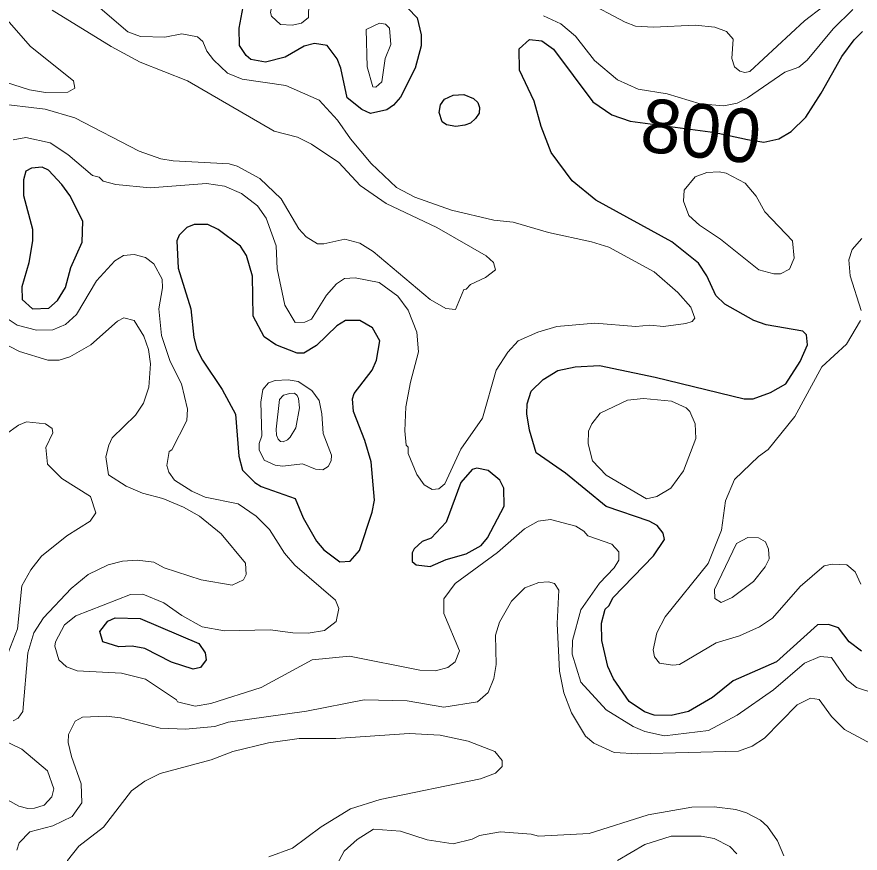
# Model space of a CAD drawing. Extents: x 673.3 to 698.5, y 6984.3 to 7012.3.
# Drawn here: x 677.472 to 678.73, y 6996.522 to 6997.77 of the extents above; entities that cross this region are included whole.
import ezdxf
from ezdxf.enums import TextEntityAlignment as Align

# ---------------------------------------------------------------- set-up
doc = ezdxf.new("R2010")
doc.units = 0
doc.header["$LTSCALE"] = 0.032
doc.layers.add('1', color=7, linetype='Continuous', lineweight=25)
doc.layers.add('2', color=7, linetype='Continuous', lineweight=13)
doc.layers.add('61', color=7, linetype='Continuous')

msp = doc.modelspace()

# ---------------------------------------------------------------- linework, layer by layer
at = {"layer": '1'}
for points in [[(678.0549, 6997.783), (678.0691, 6997.769), (678.0752, 6997.7435), (678.0752, 6997.727), (678.0661, 6997.6938), (678.0443, 6997.6504), (678.0339, 6997.6384), (678.0236, 6997.6317), (677.9995, 6997.6261), (677.9865, 6997.6319), (677.9648, 6997.6494), (677.9553, 6997.6935), (677.9498, 6997.7074), (677.935, 6997.7276), (677.916, 6997.7307), (677.9004, 6997.7266), (677.8719, 6997.7101), (677.8426, 6997.7026), (677.8209, 6997.7068), (677.8138, 6997.7125), (677.8039, 6997.7274), (677.8033, 6997.7533), (677.8094, 6997.7852)], [(678.5571, 6997.2001), (678.5702, 6997.2002), (678.5961, 6997.2097), (678.6192, 6997.2229), (678.6403, 6997.256), (678.6514, 6997.2807), (678.6499, 6997.2958), (678.6447, 6997.3014), (678.5896, 6997.3109), (678.5712, 6997.3171), (678.5279, 6997.3416), (678.5148, 6997.3544), (678.5011, 6997.3836), (678.4889, 6997.4028), (678.449, 6997.4346), (678.3358, 6997.4965), (678.3005, 6997.5254), (678.2689, 6997.5676), (678.2543, 6997.6067), (678.2437, 6997.6442), (678.2218, 6997.6906), (678.2213, 6997.7223), (678.2365, 6997.7366), (678.2552, 6997.7343), (678.2725, 6997.7218), (678.3313, 6997.6436), (678.3594, 6997.624), (678.3871, 6997.6145), (678.4314, 6997.6084), (678.5137, 6997.5977), (678.5617, 6997.587), (678.5864, 6997.5831), (678.6087, 6997.588), (678.6271, 6997.5994), (678.6487, 6997.6205), (678.6719, 6997.6563), (678.7025, 6997.711), (678.7208, 6997.7357), (678.7335, 6997.7483)], [(678.3512, 6997.0394), (678.2904, 6997.0894), (678.2466, 6997.1199), (678.2366, 6997.1534), (678.2326, 6997.1778), (678.2333, 6997.1927), (678.2394, 6997.2115), (678.257, 6997.2293), (678.2788, 6997.2424), (678.3046, 6997.2481), (678.3411, 6997.2498), (678.4241, 6997.2326), (678.5571, 6997.2001)], [(678.7322, 6996.824), (678.7138, 6996.8377), (678.6979, 6996.8585), (678.6828, 6996.8637), (678.6664, 6996.8631), (678.6052, 6996.8079), (678.5405, 6996.7795), (678.5099, 6996.7545), (678.4737, 6996.734), (678.4479, 6996.7277), (678.4225, 6996.7285), (678.4081, 6996.7332), (678.3855, 6996.7489), (678.3621, 6996.7823), (678.3535, 6996.8009), (678.3448, 6996.8396), (678.3441, 6996.8656), (678.3498, 6996.8865), (678.3551, 6996.8913), (678.3617, 6996.9041), (678.4216, 6996.9658), (678.4382, 6996.9903), (678.4362, 6996.9999), (678.427, 6997.0111), (678.4154, 6997.0177), (678.3512, 6997.0394)]]:
    msp.add_lwpolyline(points, dxfattribs=at)
for points in [[(678.1229, 6997.6536), (678.1385, 6997.6544), (678.1533, 6997.6483), (678.1595, 6997.6425), (678.1622, 6997.635), (678.1614, 6997.6265), (678.1559, 6997.6186), (678.1487, 6997.6116), (678.1401, 6997.6086), (678.127, 6997.6065), (678.1128, 6997.6089), (678.1064, 6997.6136), (678.1018, 6997.6277), (678.1038, 6997.6387), (678.1098, 6997.6473)], [(677.5693, 6997.4339), (677.5702, 6997.4655), (677.551, 6997.5035), (677.539, 6997.5203), (677.5188, 6997.5413), (677.5094, 6997.5459), (677.4936, 6997.5444), (677.4854, 6997.5399), (677.4817, 6997.5269), (677.4817, 6997.5039), (677.4954, 6997.4533), (677.4954, 6997.4367), (677.4898, 6997.4031), (677.4792, 6997.3673), (677.4796, 6997.3487), (677.495, 6997.3347), (677.5193, 6997.3358), (677.5323, 6997.3469), (677.5443, 6997.3662), (677.5526, 6997.396)], [(678.0021, 6997.0314), (678.0052, 6997.0491), (678.0003, 6997.1064), (677.9912, 6997.138), (677.9742, 6997.1816), (677.9726, 6997.2005), (677.9753, 6997.2082), (678.0019, 6997.2433), (678.0085, 6997.2582), (678.0133, 6997.2869), (678.0023, 6997.3061), (677.9837, 6997.3172), (677.962, 6997.3172), (677.9492, 6997.3091), (677.9191, 6997.2801), (677.8998, 6997.2686), (677.8899, 6997.2686), (677.858, 6997.2811), (677.8408, 6997.2929), (677.8245, 6997.3235), (677.8236, 6997.3833), (677.8146, 6997.4142), (677.8057, 6997.4281), (677.772, 6997.4527), (677.7567, 6997.4604), (677.7364, 6997.4606), (677.7252, 6997.4557), (677.7139, 6997.4445), (677.7105, 6997.4359), (677.7123, 6997.3951), (677.7316, 6997.3344), (677.7361, 6997.2917), (677.7405, 6997.2745), (677.7486, 6997.2582), (677.7779, 6997.2142), (677.7982, 6997.1773), (677.8032, 6997.1148), (677.8085, 6997.0939), (677.8269, 6997.0754), (677.8361, 6997.0696), (677.8871, 6997.0516), (677.8989, 6997.0227), (677.919, 6996.9881), (677.9298, 6996.9751), (677.9536, 6996.9572), (677.9693, 6996.9583), (677.983, 6996.9742)], [(678.1645, 6996.9815), (678.1739, 6996.9927), (678.1989, 6997.0403), (678.1982, 6997.067), (678.1922, 6997.0791), (678.1749, 6997.0932), (678.1581, 6997.0966), (678.151, 6997.095), (678.134, 6997.0754), (678.1124, 6997.0165), (678.0898, 6996.9924), (678.0766, 6996.9873), (678.0645, 6996.9766), (678.0615, 6996.9704), (678.0615, 6996.9577), (678.0678, 6996.9524), (678.0883, 6996.9501), (678.1124, 6996.9605), (678.1423, 6996.969)], [(677.6629, 6996.828), (677.6439, 6996.8311), (677.6238, 6996.8304), (677.6002, 6996.8375), (677.5957, 6996.8529), (677.6077, 6996.8684), (677.6184, 6996.8735), (677.6556, 6996.8725), (677.7435, 6996.8353), (677.7527, 6996.8213), (677.7543, 6996.8108), (677.7459, 6996.7994), (677.7348, 6996.797), (677.7026, 6996.8074)]]:
    msp.add_lwpolyline(points, close=True, dxfattribs=at)
at = {"layer": '2'}
for points in [[(677.9074, 6997.7905), (677.9028, 6997.7984), (677.8919, 6997.8074), (677.8825, 6997.8107), (677.8633, 6997.8056), (677.8536, 6997.7948), (677.8505, 6997.7766), (677.8518, 6997.7711), (677.865, 6997.7589), (677.8824, 6997.758), (677.8965, 6997.761), (677.9071, 6997.7691)], [(677.9931, 6997.7513), (678.0129, 6997.761), (678.0217, 6997.7594), (678.028, 6997.7534), (678.0296, 6997.729), (678.0213, 6997.708), (678.0166, 6997.6733), (678.0073, 6997.6652), (678.0028, 6997.666), (677.9947, 6997.6954)], [(678.5218, 6997.4385), (678.4902, 6997.4594), (678.4744, 6997.4738), (678.4662, 6997.4953), (678.4676, 6997.5118), (678.4839, 6997.5313), (678.5014, 6997.5379), (678.5194, 6997.539), (678.53, 6997.5371), (678.5584, 6997.5221), (678.5748, 6997.5028), (678.5876, 6997.4792), (678.6291, 6997.4359), (678.6313, 6997.4102), (678.6248, 6997.394), (678.6111, 6997.3866), (678.6011, 6997.3866), (678.5786, 6997.3926)], [(677.8572, 6997.1015), (677.8687, 6997.1), (677.8982, 6997.1031), (677.9176, 6997.0954), (677.9284, 6997.0942), (677.9361, 6997.0994), (677.9409, 6997.1078), (677.9415, 6997.1164), (677.9287, 6997.1485), (677.927, 6997.1781), (677.9229, 6997.1976), (677.9118, 6997.2128), (677.8917, 6997.2261), (677.8765, 6997.2285), (677.857, 6997.2277), (677.8472, 6997.2242), (677.8389, 6997.2141), (677.8359, 6997.1952), (677.8374, 6997.145), (677.8334, 6997.1338), (677.8334, 6997.1244), (677.8408, 6997.1089)], [(677.888, 6997.1572), (677.8936, 6997.1867), (677.8919, 6997.2009), (677.89, 6997.2053), (677.8859, 6997.2089), (677.8791, 6997.2082), (677.8695, 6997.2056), (677.8637, 6997.1991), (677.8587, 6997.1552), (677.8593, 6997.1459), (677.8615, 6997.1399), (677.865, 6997.1366), (677.8692, 6997.1359), (677.8756, 6997.1391), (677.8797, 6997.1429)], [(678.4849, 6997.1412), (678.4839, 6997.1628), (678.4759, 6997.1813), (678.4705, 6997.1868), (678.4484, 6997.1967), (678.4065, 6997.2008), (678.3831, 6997.1984), (678.3421, 6997.1787), (678.3295, 6997.1629), (678.3245, 6997.1522), (678.3241, 6997.1329), (678.3308, 6997.1077), (678.3509, 6997.0866), (678.4111, 6997.0511), (678.4265, 6997.0548), (678.4476, 6997.0669), (678.4663, 6997.0928)], [(678.5456, 6996.9843), (678.5622, 6996.9932), (678.5785, 6996.9931), (678.5886, 6996.9868), (678.5931, 6996.9761), (678.594, 6996.9617), (678.5885, 6996.9495), (678.5707, 6996.9275), (678.5391, 6996.9039), (678.5225, 6996.8964), (678.5134, 6996.9022), (678.5126, 6996.9158)], [(677.4795, 6996.6777), (677.4081, 6996.712), (677.3698, 6996.7178), (677.3513, 6996.7081), (677.3425, 6996.6946), (677.3415, 6996.6806), (677.3485, 6996.6704), (677.3704, 6996.6531), (677.4148, 6996.6297), (677.4324, 6996.6158), (677.4748, 6996.5923), (677.4883, 6996.5888), (677.4983, 6996.5893), (677.5125, 6996.594), (677.5239, 6996.6063), (677.5271, 6996.6186), (677.5174, 6996.6453)]]:
    msp.add_lwpolyline(points, close=True, dxfattribs=at)
for points in [[(678.3191, 6997.794), (678.3792, 6997.7622), (678.3948, 6997.7563), (678.4215, 6997.7547), (678.4838, 6997.7578), (678.5134, 6997.7546), (678.5308, 6997.7483), (678.5403, 6997.7369), (678.5386, 6997.7079), (678.5427, 6997.6955), (678.5504, 6997.6894), (678.5581, 6997.6872), (678.5656, 6997.6889), (678.6467, 6997.7642), (678.6743, 6997.7851)], [(677.4391, 6997.7863), (677.4922, 6997.7262), (677.5563, 6997.6749), (677.5581, 6997.6638), (677.5477, 6997.6578), (677.5144, 6997.6573), (677.4907, 6997.6614), (677.4551, 6997.6726), (677.4069, 6997.6962), (677.3407, 6997.7391), (677.286, 6997.7657), (677.2207, 6997.7802)], [(677.4387, 6997.6414), (677.5139, 6997.6324), (677.5583, 6997.6196), (677.6544, 6997.57), (677.6866, 6997.5586), (677.7049, 6997.5552), (677.7886, 6997.551), (677.8006, 6997.5475), (677.8342, 6997.529), (677.8661, 6997.4987), (677.8925, 6997.4539), (677.9035, 6997.4419), (677.9206, 6997.4314), (677.93, 6997.4314), (677.9612, 6997.4387), (677.9837, 6997.4327), (678.0034, 6997.4201), (678.0883, 6997.3486), (678.1117, 6997.3351), (678.1262, 6997.3334), (678.1387, 6997.3634), (678.1422, 6997.364), (678.1484, 6997.3709), (678.171, 6997.3813), (678.1858, 6997.393), (678.1829, 6997.4039), (678.1721, 6997.4134), (678.0986, 6997.4559), (678.0229, 6997.4918), (677.9838, 6997.5186), (677.9522, 6997.5527), (677.9113, 6997.5805), (677.8906, 6997.5908), (677.8556, 6997.5999), (677.7265, 6997.675), (677.6559, 6997.7028), (677.6126, 6997.7258), (677.5245, 6997.78)], [(678.1102, 6997.0733), (678.1343, 6997.125), (678.1664, 6997.1715), (678.1867, 6997.243), (678.2041, 6997.2701), (678.22, 6997.2869), (678.2489, 6997.2998), (678.2772, 6997.3083), (678.3342, 6997.3133), (678.3951, 6997.3084), (678.4161, 6997.3101), (678.4368, 6997.3084), (678.4697, 6997.3125), (678.4793, 6997.3159), (678.4833, 6997.3205), (678.4772, 6997.3372), (678.4578, 6997.3591), (678.4229, 6997.3898), (678.3549, 6997.4266), (678.329, 6997.4346), (678.2648, 6997.4483), (678.2121, 6997.4639), (678.1837, 6997.4669), (678.1202, 6997.482), (678.0658, 6997.5013), (678.0384, 6997.5157), (678.0005, 6997.5516), (677.9697, 6997.5881), (677.95, 6997.616), (677.9231, 6997.6461), (677.873, 6997.6676), (677.8082, 6997.6773), (677.7863, 6997.6863), (677.765, 6997.7062), (677.7552, 6997.7188), (677.7494, 6997.7336), (677.7411, 6997.7406), (677.7179, 6997.7448), (677.6928, 6997.7401), (677.6561, 6997.741), (677.6375, 6997.748), (677.5963, 6997.7831)], [(678.2575, 6997.7718), (678.2832, 6997.7598), (678.3053, 6997.7413), (678.3334, 6997.7051), (678.3679, 6997.6763), (678.3987, 6997.6624), (678.442, 6997.6553), (678.4912, 6997.6404), (678.5264, 6997.6373), (678.5464, 6997.6416), (678.5617, 6997.6493), (678.6174, 6997.6877), (678.6385, 6997.6953), (678.6507, 6997.7055), (678.6895, 6997.7523), (678.7191, 6997.7814)], [(677.4665, 6997.5869), (677.485, 6997.5901), (677.5213, 6997.5821), (677.5477, 6997.5648), (677.5845, 6997.5335), (677.5945, 6997.5308), (677.6006, 6997.5251), (677.6196, 6997.5201), (677.6707, 6997.5153), (677.755, 6997.5217), (677.7818, 6997.5177), (677.8068, 6997.5069), (677.8311, 6997.4881), (677.8438, 6997.4699), (677.8587, 6997.4287), (677.8603, 6997.3944), (677.8718, 6997.34), (677.8869, 6997.314), (677.9016, 6997.3146), (677.9115, 6997.3193), (677.9339, 6997.3552), (677.9485, 6997.3721), (677.9605, 6997.38), (677.9765, 6997.3808), (678.0123, 6997.374), (678.0404, 6997.3537), (678.0557, 6997.3328), (678.0687, 6997.2999), (678.071, 6997.2703), (678.0589, 6997.2253), (678.0523, 6997.1885), (678.0508, 6997.1527), (678.0525, 6997.1311), (678.0557, 6997.1282), (678.0558, 6997.1187), (678.0686, 6997.0872), (678.0794, 6997.0722), (678.0913, 6997.065), (678.1013, 6997.0658), (678.1102, 6997.0733)], [(678.7316, 6997.332), (678.7153, 6997.3836), (678.713, 6997.4077), (678.7182, 6997.4229), (678.7324, 6997.4394)], [(677.5457, 6996.8002), (677.5346, 6996.8111), (677.5287, 6996.8312), (677.5296, 6996.8378), (677.543, 6996.8633), (677.5597, 6996.8767), (677.6414, 6996.9084), (677.66, 6996.9087), (677.6912, 6996.8961), (677.7179, 6996.8769), (677.7485, 6996.8602), (677.7815, 6996.8543), (677.8498, 6996.8556), (677.8834, 6996.8511), (677.9065, 6996.8508), (677.9308, 6996.8548), (677.948, 6996.8679), (677.9521, 6996.8875), (677.9474, 6996.9001), (677.8867, 6996.9521), (677.8713, 6996.9701), (677.8488, 6997.0054), (677.8291, 6997.0252), (677.8019, 6997.0437), (677.7528, 6997.0538), (677.7327, 6997.0627), (677.707, 6997.0789), (677.6988, 6997.0908), (677.6958, 6997.1009), (677.6991, 6997.1217), (677.7029, 6997.1244), (677.7255, 6997.1678), (677.7266, 6997.1849), (677.7173, 6997.2227), (677.7008, 6997.256), (677.6874, 6997.2947), (677.6835, 6997.3346), (677.6892, 6997.3657), (677.6884, 6997.379), (677.6764, 6997.4019), (677.6639, 6997.4114), (677.6469, 6997.4158), (677.6311, 6997.4143), (677.6182, 6997.4064), (677.5905, 6997.3765), (677.5609, 6997.3259), (677.5444, 6997.3111), (677.5254, 6997.3032), (677.5013, 6997.3027), (677.4721, 6997.31), (677.4512, 6997.3241)], [(677.6916, 6996.9481), (677.7468, 6996.9303), (677.7929, 6996.9224), (677.8099, 6996.93), (677.8138, 6996.9382), (677.8131, 6996.9552), (677.7765, 6996.9988), (677.7441, 6997.0253), (677.7205, 6997.0387), (677.6898, 6997.0516), (677.6594, 6997.0596), (677.6349, 6997.07), (677.6086, 6997.0871), (677.6046, 6997.1139), (677.6089, 6997.1314), (677.6142, 6997.1419), (677.6487, 6997.1759), (677.6607, 6997.1938), (677.6688, 6997.2175), (677.6713, 6997.2525), (677.6681, 6997.274), (677.6614, 6997.294), (677.6468, 6997.3173), (677.6314, 6997.3212), (677.6222, 6997.3163), (677.5824, 6997.2808), (677.5511, 6997.2629), (677.5352, 6997.258), (677.5182, 6997.2579), (677.4758, 6997.2707), (677.4466, 6997.2857)], [(678.7309, 6996.9237), (678.7224, 6996.9422), (678.7099, 6996.9525), (678.688, 6996.9534), (678.6764, 6996.9512), (678.6406, 6996.9201), (678.5991, 6996.8728), (678.5797, 6996.8601), (678.5498, 6996.8468), (678.5153, 6996.8361), (678.4605, 6996.8038), (678.4506, 6996.8027), (678.4304, 6996.806), (678.423, 6996.8151), (678.4214, 6996.8259), (678.4265, 6996.8513), (678.4392, 6996.8751), (678.503, 6996.9547), (678.5229, 6997.0045), (678.5289, 6997.0481), (678.5426, 6997.0801), (678.5781, 6997.1141), (678.5928, 6997.1248), (678.6326, 6997.1737), (678.6729, 6997.2479), (678.7094, 6997.2821), (678.7306, 6997.3172)], [(677.455, 6997.1473), (677.4743, 6997.1609), (677.4861, 6997.1658), (677.5144, 6997.1628), (677.5246, 6997.156), (677.5254, 6997.1496), (677.515, 6997.1276), (677.5177, 6997.103), (677.5391, 6997.0816), (677.5818, 6997.0548), (677.5898, 6997.0301), (677.581, 6997.018), (677.5465, 6996.9957), (677.5087, 6996.9657), (677.4925, 6996.9453), (677.4792, 6996.9212), (677.4726, 6996.8572), (677.459, 6996.8213)], [(678.7504, 6996.7612), (678.7247, 6996.7695), (678.7103, 6996.7808), (678.6873, 6996.8141), (678.6703, 6996.8157), (678.6469, 6996.8059), (678.6007, 6996.7662), (678.5464, 6996.7281), (678.5036, 6996.7052), (678.4383, 6996.6976), (678.4088, 6996.7041), (678.3912, 6996.7114), (678.3511, 6996.7361), (678.3131, 6996.7775), (678.3001, 6996.8194), (678.3009, 6996.8399), (678.3133, 6996.8855), (678.3411, 6996.9251), (678.3631, 6996.9481), (678.37, 6996.9594), (678.3699, 6996.9719), (678.3594, 6996.9834), (678.3235, 6996.9959), (678.3179, 6997.0029), (678.3056, 6997.0104), (678.2681, 6997.0201), (678.2498, 6997.0177), (678.229, 6997.0063), (678.1888, 6996.9708), (678.1259, 6996.9249), (678.1088, 6996.902), (678.1087, 6996.8801), (678.1321, 6996.8244), (678.1258, 6996.8078), (678.1146, 6996.7993), (678.0965, 6996.7945), (678.073, 6996.7954), (677.9683, 6996.8164), (677.9125, 6996.8108), (677.8361, 6996.7694), (677.7612, 6996.7457), (677.7381, 6996.7416), (677.7115, 6996.7481), (677.7102, 6996.7513), (677.6639, 6996.7822), (677.6279, 6996.7912), (677.562, 6996.7945), (677.5457, 6996.8002)], [(677.4661, 6996.7197), (677.4738, 6996.724), (677.4807, 6996.734), (677.488, 6996.8212), (677.4972, 6996.851), (677.5115, 6996.8733), (677.5529, 6996.9171), (677.5783, 6996.938), (677.6081, 6996.9525), (677.6293, 6996.9583), (677.6511, 6996.9597), (677.676, 6996.9565), (677.6916, 6996.9481)], [(678.6558, 6996.7538), (678.6361, 6996.7435), (678.5872, 6996.6942), (678.5691, 6996.6823), (678.5486, 6996.6746), (678.3983, 6996.6708), (678.3631, 6996.6725), (678.3324, 6996.6866), (678.3202, 6996.6968), (678.2992, 6996.7318), (678.2877, 6996.7617), (678.2812, 6996.794), (678.2781, 6996.8653), (678.2804, 6996.9148), (678.2741, 6996.925), (678.265, 6996.9272), (678.2505, 6996.9263), (678.2299, 6996.9181), (678.21, 6996.8982), (678.1919, 6996.8673), (678.1861, 6996.8477), (678.1868, 6996.804), (678.1837, 6996.7829), (678.1751, 6996.7623), (678.1592, 6996.7484), (678.1088, 6996.74), (678.0541, 6996.7499), (677.9899, 6996.7513), (677.904, 6996.7342), (677.7873, 6996.718), (677.7672, 6996.7114), (677.7236, 6996.7074), (677.6854, 6996.709), (677.6263, 6996.7243), (677.6051, 6996.7269), (677.57, 6996.7252), (677.559, 6996.7194), (677.549, 6996.6995), (677.5484, 6996.6876), (677.5532, 6996.6666), (677.5679, 6996.6257), (677.5687, 6996.5977), (677.5542, 6996.5773), (677.5257, 6996.563), (677.4914, 6996.5541), (677.4751, 6996.5377), (677.4718, 6996.5271)], [(678.7466, 6996.6853), (678.7067, 6996.707), (678.6873, 6996.7264), (678.669, 6996.7519), (678.6558, 6996.7538)], [(677.4482, 6996.3409), (677.481, 6996.3529), (677.5068, 6996.3898), (677.5472, 6996.5113), (677.5644, 6996.5329), (677.6011, 6996.5613), (677.6431, 6996.6155), (677.6626, 6996.6296), (677.6857, 6996.6412), (677.7618, 6996.6615), (677.7939, 6996.674), (677.8472, 6996.6869), (677.8928, 6996.6935), (677.9478, 6996.6936), (678.057, 6996.7008), (678.1032, 6996.6983), (678.145, 6996.6895), (678.1849, 6996.674), (678.1957, 6996.6606), (678.1958, 6996.6516), (678.1861, 6996.6416), (678.1635, 6996.6333), (678.0137, 6996.6024)], [(678.0137, 6996.6024), (677.9694, 6996.5884), (677.9257, 6996.5617), (677.883, 6996.53), (677.8476, 6996.5167)], [(678.616, 6996.5184), (678.6065, 6996.5406), (678.5917, 6996.5622), (678.5815, 6996.5715), (678.5604, 6996.5825), (678.5443, 6996.5876), (678.5123, 6996.5917), (678.479, 6996.5909), (678.4138, 6996.5794), (678.3259, 6996.5518), (678.2499, 6996.5478), (678.2394, 6996.551), (678.1932, 6996.5541), (678.1622, 6996.5487), (678.1512, 6996.5435), (678.1229, 6996.5365), (678.0839, 6996.5423), (678.0443, 6996.555), (678.0038, 6996.5583), (677.9797, 6996.5429), (677.9601, 6996.5254), (677.9419, 6996.4913)], [(678.3681, 6996.5117), (678.4086, 6996.5353), (678.4482, 6996.5477), (678.4928, 6996.5477), (678.5123, 6996.5442), (678.5354, 6996.5322), (678.5459, 6996.5216)]]:
    msp.add_lwpolyline(points, dxfattribs=at)

# ---------------------------------------------------------------- texts
at = {"layer": '61'}
msp.add_text('800', height=0.08, rotation=353.66, dxfattribs=at).set_placement((678.4882, 6997.5603), align=Align.CENTER)

doc.saveas('drawing.dxf')
